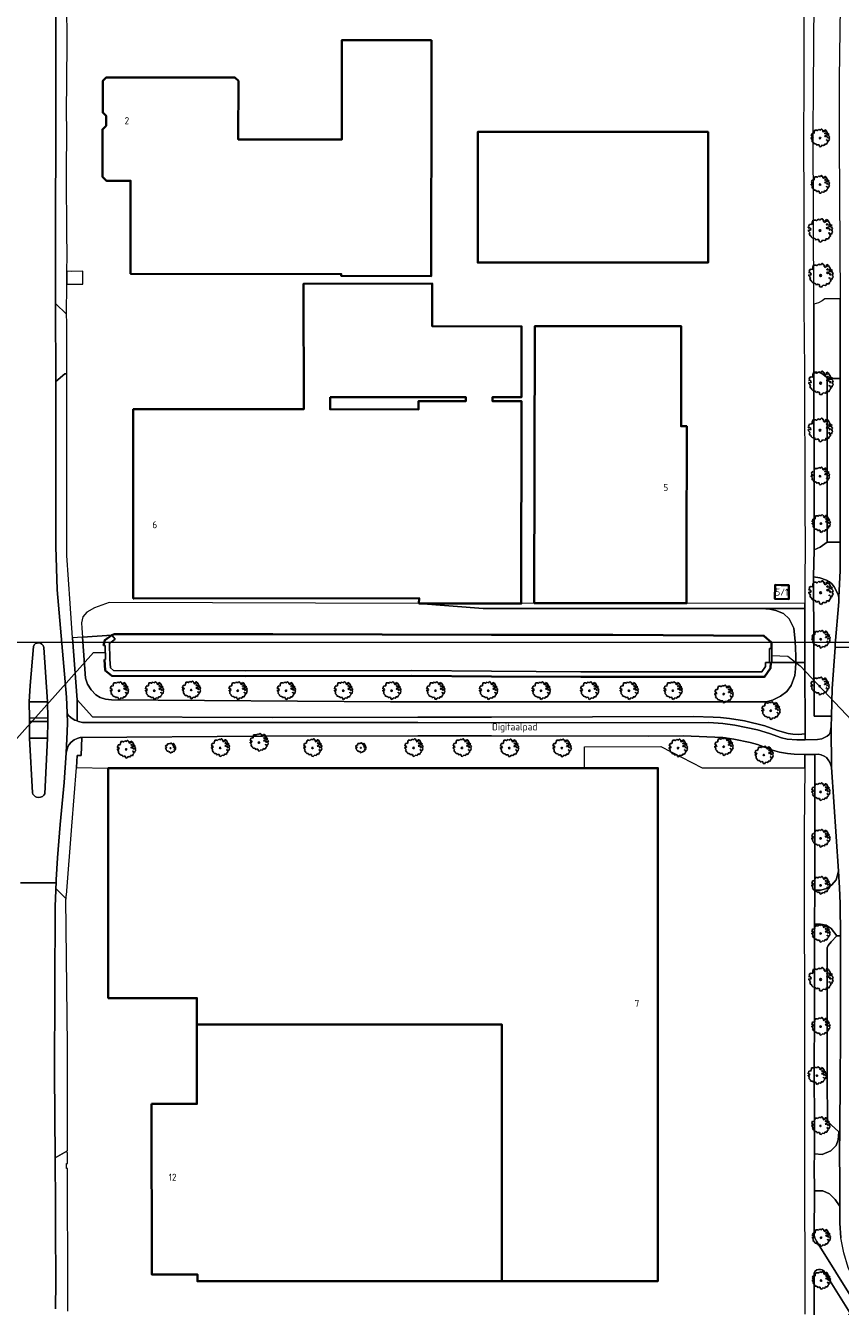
# Model space of a CAD drawing. Header units: metres. Extents: x 152391 to 157968, y 462336 to 467280.
# Tile 728 of 736: x 156911 to 157067, y 465087 to 465332. Entities that reach past the tile are written whole.
import ezdxf
from ezdxf.enums import TextEntityAlignment as Align

# ---------------------------------------------------------------- set-up
doc = ezdxf.new("R2010")
doc.units = ezdxf.units.M
doc.header["$LTSCALE"] = 0.75
doc.layers.get('0').update_dxf_attribs({"lineweight": 25})
for name, color, linetype, lineweight in [('B-GV-GR-BOOM-S', 252, 'Continuous', 25), ('B-WE-GK-BESCHOEIING-G', 251, 'GK-BESCHOEIING', 35), ('B-WE-GR-BEPLANTING_CULTUUR_BODEMBEDEKKER-GV', 251, 'Continuous', 18), ('B-WE-GR-BEPLANTING_CULTUUR_HEESTERS-GV', 251, 'Continuous', 18), ('B-WE-IE-TERREINAFSCHEIDING_KUNSTMATIG_MUUR-GV', 251, 'Continuous', 18), ('B-WE-KW-KUNSTWERK_DUIKER-G', 5, 'Continuous', 18), ('B-WE-OG-BEBOUWING-GV', 6, 'Continuous', 35), ('B-WE-OG-BEBOUWING-T18', 1, 'Continuous', 18), ('B-WE-OG-BEBOUWING_LAGE TRAFO-GV', 6, 'Continuous', 18), ('B-WE-OG-TERREIN_CULTUURSCHEIDING-GV', 251, 'Continuous', 18), ('B-WE-OG-TOPOGRAFIE-T18', 1, 'Continuous', 18), ('B-WE-OG-WATER-GV', 251, 'Continuous', 18), ('B-WE-OG-WATER_SLOOT-GV', 251, 'Continuous', 18), ('B-WE-VH-VERHARDING_ASFALT-GV', 251, 'Continuous', 18), ('B-WE-VH-VERHARDING_BETONSTRAATSTEEN-GV', 251, 'Continuous', 18), ('B-WE-VH-VERHARDING_TEGEL-GV', 251, 'Continuous', 18)]:
    doc.layers.add(name, color=color, linetype=linetype, lineweight=lineweight)
doc.layers.add('X-XX-AL-TEKENBLAD_HULPLIJN-G', color=7, linetype='Continuous', lineweight=18, plot=False)
doc.styles.add('NLCS-ISO-M750-T18', font='NLCS-ISO.ttf', dxfattribs={"height": 1.35})
doc.linetypes.add('GK-BESCHOEIING', pattern='A,30,-5,[1,NLCS.SHX,S=1,R=0,X=0,Y=0],-5', length=40)

# ---------------------------------------------------------------- blocks, each defined once
blk = doc.blocks.new('SGR-BOOM_0_10')
at = {"linetype": 'Continuous'}
for p, q in [((-0.96, 0.21), (-0.93, 0.27)), ((-0.84, 0.23), (-0.96, 0.21)), ((-0.94, -0.02), (-0.94, 0.05)), ((-0.94, 0.05), (-0.78, 0.04)), ((-0.93, 0.27), (-0.9, 0.3)), ((-0.92, 0.33), (-0.86, 0.49)), ((-0.9, 0.3), (-0.92, 0.33)), ((-0.86, 0.49), (-0.82, 0.48)), ((-0.8, 0.19), (-0.84, 0.23)), ((-0.82, 0.48), (-0.75, 0.51)), ((-0.75, 0.1), (-0.8, 0.19)), ((-0.78, 0.04), (-0.75, 0.1)), ((-0.75, 0.51), (-0.66, 0.48)), ((-0.66, 0.48), (-0.63, 0.52)), ((-0.64, 0.61), (-0.62, 0.67)), ((-0.63, 0.52), (-0.64, 0.61)), ((-0.62, 0.67), (-0.59, 0.75)), ((-0.59, 0.75), (-0.57, 0.84)), ((-0.57, 0.84), (-0.38, 0.84)), ((-0.38, 0.84), (-0.29, 0.81)), ((-0.29, 0.81), (-0.26, 0.82)), ((-0.26, 0.82), (-0.21, 0.87)), ((-0.21, 0.87), (-0.13, 0.93)), ((-0.13, 0.93), (-0.07, 0.89)), ((-0.07, 0.89), (-0.04, 0.85)), ((-0.04, 0.85), (0.04, 0.89)), ((0.04, 0.89), (0.12, 0.96)), ((0.12, 0.96), (0.15, 0.97)), ((0.15, 0.97), (0.19, 0.95)), ((0.19, 0.95), (0.22, 0.93)), ((0.23, 0.86), (0.21, 0.84)), ((0.21, 0.84), (0.3, 0.85)), ((0.22, 0.93), (0.23, 0.86)), ((0.3, 0.83), (0.29, 0.72)), ((0.29, 0.72), (0.32, 0.7)), ((0.3, 0.85), (0.3, 0.83)), ((0.32, 0.7), (0.39, 0.65)), ((0.39, 0.65), (0.42, 0.68)), ((0.42, 0.68), (0.45, 0.72)), ((0.44, 0.79), (0.5, 0.88)), ((0.45, 0.72), (0.44, 0.79)), ((0.5, 0.88), (0.57, 0.86)), ((0.53, 0.51), (0.5, 0.49)), ((0.5, 0.49), (0.52, 0.46)), ((0.52, 0.23), (0.5, 0.19)), ((0.5, 0.19), (0.58, 0.18)), ((0.55, 0.77), (0.52, 0.75)), ((0.52, 0.75), (0.53, 0.7)), ((0.52, 0.46), (0.55, 0.47)), ((0.59, 0.26), (0.52, 0.23)), ((0.53, 0.7), (0.54, 0.7)), ((0.55, 0.55), (0.53, 0.51)), ((0.54, 0.71), (0.55, 0.77)), ((0.58, 0.55), (0.55, 0.55)), ((0.55, 0.47), (0.58, 0.44)), ((0.57, 0.86), (0.65, 0.82)), ((0.61, 0.53), (0.58, 0.55)), ((0.58, 0.44), (0.61, 0.47)), ((0.58, 0.18), (0.63, 0.14)), ((0.63, 0.26), (0.59, 0.26)), ((0.63, 0.49), (0.61, 0.53)), ((0.61, 0.47), (0.63, 0.49)), ((0.68, 0.22), (0.63, 0.26)), ((0.63, 0.14), (0.68, 0.21)), ((0.65, 0.82), (0.7, 0.71)), ((0.68, 0.21), (0.7, 0.23)), ((0.74, 0.45), (0.69, 0.39)), ((0.69, 0.39), (0.72, 0.35)), ((0.7, 0.71), (0.78, 0.59)), ((0.72, 0.35), (0.78, 0.32)), ((0.78, 0.59), (0.74, 0.45)), ((0.76, 0.1), (0.74, 0.06)), ((0.81, 0.03), (0.74, 0.06)), ((0.8, 0.13), (0.76, 0.17)), ((0.76, 0.17), (0.76, 0.13)), ((0.76, 0.13), (0.76, 0.1)), ((0.78, 0.32), (0.81, 0.33)), ((0.83, 0.11), (0.8, 0.13)), ((0.83, 0.48), (0.81, 0.46)), ((0.81, 0.46), (0.82, 0.42)), ((0.81, 0.33), (0.88, 0.32)), ((0.81, 0.03), (0.85, 0.08)), ((0.82, 0.42), (0.86, 0.39)), ((0.87, 0.48), (0.83, 0.48)), ((0.85, 0.08), (0.83, 0.11)), ((0.86, 0.41), (0.92, 0.38)), ((0.86, 0.39), (0.87, 0.41)), ((0.91, 0.43), (0.87, 0.48)), ((0.88, 0.32), (0.92, 0.29)), ((0.97, 0.4), (0.91, 0.43)), ((0.92, 0.38), (0.97, 0.4)), ((0.92, 0.29), (1.02, 0.18)), ((0.97, 0.06), (0.94, 0.02)), ((0.94, 0.02), (0.99, -0.05)), ((1.02, 0.18), (0.97, 0.06)), ((-0.87, -0.1), (-0.94, -0.02)), ((-0.81, -0.18), (-0.87, -0.1)), ((-0.87, -0.28), (-0.84, -0.24)), ((-0.76, -0.42), (-0.87, -0.28)), ((-0.84, -0.24), (-0.81, -0.18)), ((-0.7, -0.44), (-0.76, -0.42)), ((-0.72, -0.51), (-0.7, -0.44)), ((-0.62, -0.59), (-0.72, -0.51)), ((-0.51, -0.61), (-0.62, -0.59)), ((-0.38, -0.66), (-0.51, -0.61)), ((-0.38, -0.73), (-0.38, -0.66)), ((-0.31, -0.75), (-0.38, -0.73)), ((-0.23, -0.71), (-0.31, -0.75)), ((-0.11, -0.72), (-0.23, -0.71)), ((-0.09, -0.8), (-0.11, -0.72)), ((-0.07, -0.84), (-0.09, -0.8)), ((-0.05, -0.9), (-0.07, -0.84)), ((0.06, -0.94), (-0.05, -0.9)), ((0.14, -0.86), (0.06, -0.94)), ((0.2, -0.77), (0.14, -0.86)), ((0.38, -0.81), (0.2, -0.77)), ((0.47, -0.76), (0.38, -0.81)), ((0.47, -0.65), (0.47, -0.76)), ((0.58, -0.66), (0.47, -0.65)), ((0.66, -0.7), (0.58, -0.66)), ((0.72, -0.57), (0.66, -0.7)), ((0.72, -0.16), (0.7, -0.2)), ((0.7, -0.2), (0.7, -0.24)), ((0.71, -0.24), (0.75, -0.23)), ((0.75, -0.19), (0.72, -0.16)), ((0.76, -0.5), (0.72, -0.57)), ((0.75, -0.23), (0.75, -0.19)), ((0.77, -0.47), (0.76, -0.5)), ((0.83, -0.45), (0.77, -0.47)), ((0.82, -0.27), (0.78, -0.33)), ((0.78, -0.33), (0.8, -0.36)), ((0.8, -0.36), (0.84, -0.4)), ((0.89, -0.33), (0.82, -0.27)), ((0.84, -0.4), (0.83, -0.45)), ((0.93, -0.29), (0.89, -0.33)), ((0.95, -0.24), (0.93, -0.29)), ((0.97, -0.17), (0.95, -0.24)), ((1.04, -0.1), (0.97, -0.17)), ((0.99, -0.05), (1.04, -0.1))]:
    blk.add_line(p, q, dxfattribs=at)
blk.add_circle((0, 0), 0.0711, dxfattribs=at)
blk = doc.blocks.new('SGR-BOOM_21_30')
at = {"linetype": 'Continuous'}
for p, q in [((-1.7, 0.37), (-1.66, 0.48)), ((-1.49, 0.41), (-1.7, 0.37)), ((-1.68, -0.03), (-1.67, 0.09)), ((-1.67, 0.09), (-1.39, 0.07)), ((-1.66, 0.48), (-1.6, 0.53)), ((-1.63, 0.58), (-1.53, 0.87)), ((-1.6, 0.53), (-1.63, 0.58)), ((-1.53, 0.87), (-1.46, 0.86)), ((-1.42, 0.33), (-1.49, 0.41)), ((-1.46, 0.86), (-1.34, 0.91)), ((-1.33, 0.18), (-1.42, 0.33)), ((-1.39, 0.07), (-1.33, 0.18)), ((-1.34, 0.91), (-1.18, 0.86)), ((-1.18, 0.86), (-1.12, 0.92)), ((-1.13, 1.09), (-1.11, 1.19)), ((-1.12, 0.92), (-1.13, 1.09)), ((-1.11, 1.19), (-1.05, 1.33)), ((-1.05, 1.33), (-1.02, 1.5)), ((-1.02, 1.5), (-0.67, 1.5)), ((-0.67, 1.5), (-0.52, 1.43)), ((-0.52, 1.43), (-0.47, 1.45)), ((-0.47, 1.45), (-0.37, 1.55)), ((-0.37, 1.55), (-0.23, 1.65)), ((-0.23, 1.65), (-0.13, 1.58)), ((-0.13, 1.58), (-0.06, 1.52)), ((-0.06, 1.52), (0.07, 1.58)), ((0.07, 1.58), (0.2, 1.71)), ((0.2, 1.71), (0.26, 1.73)), ((0.26, 1.73), (0.33, 1.7)), ((0.33, 1.7), (0.39, 1.65)), ((0.4, 1.53), (0.38, 1.5)), ((0.38, 1.5), (0.53, 1.52)), ((0.39, 1.65), (0.4, 1.53)), ((0.54, 1.48), (0.51, 1.29)), ((0.51, 1.29), (0.57, 1.24)), ((0.53, 1.52), (0.54, 1.48)), ((0.57, 1.24), (0.69, 1.15)), ((0.69, 1.15), (0.75, 1.2)), ((0.75, 1.2), (0.8, 1.29)), ((0.79, 1.4), (0.89, 1.56)), ((0.8, 1.29), (0.79, 1.4)), ((0.89, 1.56), (1.02, 1.53)), ((0.94, 0.91), (0.89, 0.87)), ((0.89, 0.87), (0.93, 0.83)), ((0.93, 0.41), (0.89, 0.33)), ((0.89, 0.33), (1.03, 0.32)), ((0.97, 1.37), (0.93, 1.33)), ((0.93, 1.33), (0.95, 1.25)), ((0.93, 0.83), (0.98, 0.84)), ((1.05, 0.46), (0.93, 0.41)), ((0.97, 0.97), (0.94, 0.91)), ((0.95, 1.25), (0.96, 1.24)), ((0.96, 1.27), (0.97, 1.37)), ((1.03, 0.97), (0.97, 0.97)), ((0.98, 0.84), (1.03, 0.78)), ((1.02, 1.53), (1.16, 1.45)), ((1.08, 0.94), (1.03, 0.97)), ((1.03, 0.78), (1.08, 0.84)), ((1.03, 0.32), (1.11, 0.25)), ((1.11, 0.46), (1.05, 0.46)), ((1.12, 0.87), (1.08, 0.94)), ((1.08, 0.84), (1.12, 0.87)), ((1.22, 0.4), (1.11, 0.46)), ((1.11, 0.25), (1.2, 0.37)), ((1.16, 1.45), (1.25, 1.27)), ((1.2, 0.37), (1.24, 0.41)), ((1.32, 0.79), (1.23, 0.69)), ((1.23, 0.69), (1.27, 0.63)), ((1.25, 1.27), (1.38, 1.06)), ((1.27, 0.63), (1.38, 0.56)), ((1.34, 0.18), (1.31, 0.1)), ((1.43, 0.05), (1.31, 0.1)), ((1.38, 1.06), (1.32, 0.79)), ((1.36, 0.3), (1.34, 0.23)), ((1.34, 0.23), (1.34, 0.18)), ((1.43, 0.23), (1.36, 0.3)), ((1.38, 0.56), (1.44, 0.6)), ((1.47, 0.2), (1.43, 0.23)), ((1.43, 0.05), (1.51, 0.14)), ((1.47, 0.86), (1.44, 0.81)), ((1.44, 0.81), (1.46, 0.74)), ((1.44, 0.6), (1.57, 0.56)), ((1.46, 0.74), (1.53, 0.69)), ((1.54, 0.86), (1.47, 0.86)), ((1.51, 0.14), (1.47, 0.2)), ((1.53, 0.73), (1.64, 0.68)), ((1.53, 0.69), (1.54, 0.73)), ((1.62, 0.76), (1.54, 0.86)), ((1.57, 0.56), (1.64, 0.51)), ((1.73, 0.71), (1.62, 0.76)), ((1.64, 0.68), (1.73, 0.71)), ((1.64, 0.51), (1.81, 0.32)), ((1.72, 0.1), (1.67, 0.04)), ((1.67, 0.04), (1.76, -0.09)), ((1.81, 0.32), (1.72, 0.1)), ((-1.54, -0.18), (-1.68, -0.03)), ((-1.55, -0.51), (-1.49, -0.42)), ((-1.35, -0.75), (-1.55, -0.51)), ((-1.44, -0.32), (-1.54, -0.18)), ((-1.49, -0.42), (-1.44, -0.32)), ((-1.25, -0.78), (-1.35, -0.75)), ((-1.27, -0.9), (-1.25, -0.78)), ((-1.11, -1.05), (-1.27, -0.9)), ((-0.91, -1.08), (-1.11, -1.05)), ((-0.67, -1.18), (-0.91, -1.08)), ((-0.68, -1.29), (-0.67, -1.18)), ((-0.55, -1.33), (-0.68, -1.29)), ((-0.4, -1.26), (-0.55, -1.33)), ((-0.19, -1.28), (-0.4, -1.26)), ((-0.16, -1.43), (-0.19, -1.28)), ((-0.13, -1.49), (-0.16, -1.43)), ((-0.1, -1.61), (-0.13, -1.49)), ((0.11, -1.67), (-0.1, -1.61)), ((0.25, -1.52), (0.11, -1.67)), ((0.36, -1.38), (0.25, -1.52)), ((0.68, -1.44), (0.36, -1.38)), ((0.83, -1.36), (0.68, -1.44)), ((0.84, -1.16), (0.83, -1.36)), ((1.03, -1.18), (0.84, -1.16)), ((1.18, -1.24), (1.03, -1.18)), ((1.29, -1.01), (1.18, -1.24)), ((1.29, -0.29), (1.24, -0.36)), ((1.24, -0.36), (1.25, -0.42)), ((1.26, -0.42), (1.33, -0.41)), ((1.33, -0.34), (1.29, -0.29)), ((1.36, -0.88), (1.29, -1.01)), ((1.33, -0.41), (1.33, -0.34)), ((1.37, -0.83), (1.36, -0.88)), ((1.48, -0.8), (1.37, -0.83)), ((1.46, -0.47), (1.39, -0.59)), ((1.39, -0.59), (1.43, -0.64)), ((1.43, -0.64), (1.5, -0.7)), ((1.58, -0.59), (1.46, -0.47)), ((1.5, -0.7), (1.48, -0.8)), ((1.66, -0.52), (1.58, -0.59)), ((1.68, -0.42), (1.66, -0.52)), ((1.72, -0.31), (1.68, -0.42)), ((1.84, -0.18), (1.72, -0.31)), ((1.76, -0.09), (1.84, -0.18))]:
    blk.add_line(p, q, dxfattribs=at)
blk.add_circle((0, 0), 0.126, dxfattribs=at)
blk = doc.blocks.new('SGR-BOOM_31_50')
at = {"linetype": 'Continuous'}
for p, q in [((-2.27, 0.49), (-2.21, 0.64)), ((-1.99, 0.55), (-2.27, 0.49)), ((-2.24, -0.04), (-2.22, 0.11)), ((-2.22, 0.11), (-1.85, 0.09)), ((-2.21, 0.64), (-2.13, 0.71)), ((-2.18, 0.77), (-2.04, 1.17)), ((-2.13, 0.71), (-2.18, 0.77)), ((-2.04, 1.17), (-1.94, 1.14)), ((-1.9, 0.44), (-1.99, 0.55)), ((-1.94, 1.14), (-1.79, 1.21)), ((-1.77, 0.25), (-1.9, 0.44)), ((-1.85, 0.09), (-1.77, 0.25)), ((-1.79, 1.21), (-1.57, 1.14)), ((-1.57, 1.14), (-1.49, 1.23)), ((-1.51, 1.45), (-1.48, 1.58)), ((-1.49, 1.23), (-1.51, 1.45)), ((-1.48, 1.58), (-1.4, 1.78)), ((-1.4, 1.78), (-1.36, 2)), ((-1.36, 2), (-0.89, 2)), ((-0.89, 2), (-0.69, 1.91)), ((-0.69, 1.91), (-0.63, 1.93)), ((-0.63, 1.93), (-0.49, 2.06)), ((-0.49, 2.06), (-0.3, 2.2)), ((-0.3, 2.2), (-0.18, 2.11)), ((-0.18, 2.11), (-0.08, 2.02)), ((-0.08, 2.02), (0.09, 2.11)), ((0.09, 2.11), (0.27, 2.28)), ((0.27, 2.28), (0.35, 2.31)), ((0.35, 2.31), (0.44, 2.26)), ((0.44, 2.26), (0.52, 2.2)), ((0.54, 2.04), (0.51, 2)), ((0.51, 2), (0.71, 2.02)), ((0.52, 2.2), (0.54, 2.04)), ((0.72, 1.98), (0.68, 1.71)), ((0.68, 1.71), (0.75, 1.65)), ((0.71, 2.02), (0.72, 1.98)), ((0.75, 1.65), (0.92, 1.54)), ((0.92, 1.54), (1, 1.6)), ((1, 1.6), (1.06, 1.71)), ((1.05, 1.87), (1.19, 2.09)), ((1.06, 1.71), (1.05, 1.87)), ((1.19, 2.09), (1.36, 2.04)), ((1.25, 1.21), (1.19, 1.17)), ((1.19, 1.17), (1.23, 1.1)), ((1.23, 0.55), (1.19, 0.44)), ((1.19, 0.44), (1.37, 0.42)), ((1.3, 1.82), (1.23, 1.78)), ((1.23, 1.78), (1.27, 1.67)), ((1.23, 1.1), (1.31, 1.12)), ((1.4, 0.62), (1.23, 0.55)), ((1.3, 1.3), (1.25, 1.21)), ((1.27, 1.67), (1.28, 1.65)), ((1.28, 1.69), (1.3, 1.82)), ((1.37, 1.3), (1.3, 1.3)), ((1.31, 1.12), (1.37, 1.03)), ((1.36, 2.04), (1.54, 1.93)), ((1.44, 1.25), (1.37, 1.3)), ((1.37, 1.03), (1.44, 1.12)), ((1.37, 0.42), (1.48, 0.33)), ((1.48, 0.62), (1.4, 0.62)), ((1.5, 1.17), (1.44, 1.25)), ((1.44, 1.12), (1.5, 1.17)), ((1.62, 0.53), (1.48, 0.62)), ((1.48, 0.33), (1.61, 0.49)), ((1.54, 1.93), (1.67, 1.69)), ((1.61, 0.49), (1.65, 0.55)), ((1.76, 1.06), (1.64, 0.93)), ((1.64, 0.93), (1.7, 0.84)), ((1.67, 1.69), (1.84, 1.41)), ((1.7, 0.84), (1.84, 0.75)), ((1.79, 0.25), (1.75, 0.14)), ((1.91, 0.07), (1.75, 0.14)), ((1.84, 1.41), (1.76, 1.06)), ((1.81, 0.4), (1.79, 0.31)), ((1.79, 0.31), (1.79, 0.25)), ((1.9, 0.31), (1.81, 0.4)), ((1.84, 0.75), (1.92, 0.79)), ((1.96, 0.27), (1.9, 0.31)), ((1.91, 0.07), (2.01, 0.18)), ((1.96, 1.14), (1.92, 1.08)), ((1.92, 1.08), (1.95, 0.99)), ((1.92, 0.79), (2.09, 0.75)), ((1.95, 0.99), (2.04, 0.93)), ((2.06, 1.14), (1.96, 1.14)), ((2.01, 0.18), (1.96, 0.27)), ((2.04, 0.97), (2.18, 0.9)), ((2.04, 0.93), (2.06, 0.97)), ((2.16, 1.01), (2.06, 1.14)), ((2.09, 0.75), (2.18, 0.68)), ((2.3, 0.95), (2.16, 1.01)), ((2.18, 0.9), (2.3, 0.95)), ((2.18, 0.68), (2.41, 0.42)), ((2.29, 0.14), (2.23, 0.05)), ((2.23, 0.05), (2.35, -0.13)), ((2.41, 0.42), (2.29, 0.14)), ((-2.05, -0.24), (-2.24, -0.04)), ((-2.07, -0.67), (-1.99, -0.56)), ((-1.8, -1), (-2.07, -0.67)), ((-1.91, -0.43), (-2.05, -0.24)), ((-1.99, -0.56), (-1.91, -0.43)), ((-1.67, -1.05), (-1.8, -1)), ((-1.7, -1.2), (-1.67, -1.05)), ((-1.48, -1.4), (-1.7, -1.2)), ((-1.22, -1.44), (-1.48, -1.4)), ((-0.89, -1.57), (-1.22, -1.44)), ((-0.91, -1.72), (-0.89, -1.57)), ((-0.73, -1.77), (-0.91, -1.72)), ((-0.53, -1.68), (-0.73, -1.77)), ((-0.25, -1.7), (-0.53, -1.68)), ((-0.21, -1.9), (-0.25, -1.7)), ((-0.18, -1.99), (-0.21, -1.9)), ((-0.13, -2.14), (-0.18, -1.99)), ((0.15, -2.23), (-0.13, -2.14)), ((0.34, -2.03), (0.15, -2.23)), ((0.47, -1.83), (0.34, -2.03)), ((0.91, -1.92), (0.47, -1.83)), ((1.11, -1.81), (0.91, -1.92)), ((1.13, -1.55), (1.11, -1.81)), ((1.37, -1.57), (1.13, -1.55)), ((1.58, -1.66), (1.37, -1.57)), ((1.72, -1.35), (1.58, -1.66)), ((1.72, -0.39), (1.65, -0.48)), ((1.65, -0.48), (1.67, -0.56)), ((1.68, -0.56), (1.78, -0.54)), ((1.78, -0.45), (1.72, -0.39)), ((1.81, -1.18), (1.72, -1.35)), ((1.78, -0.54), (1.78, -0.45)), ((1.82, -1.11), (1.81, -1.18)), ((1.98, -1.07), (1.82, -1.11)), ((1.95, -0.63), (1.85, -0.78)), ((1.85, -0.78), (1.9, -0.85)), ((1.9, -0.85), (1.99, -0.94)), ((2.1, -0.78), (1.95, -0.63)), ((1.99, -0.94), (1.98, -1.07)), ((2.21, -0.7), (2.1, -0.78)), ((2.24, -0.56), (2.21, -0.7)), ((2.29, -0.41), (2.24, -0.56)), ((2.46, -0.24), (2.29, -0.41)), ((2.35, -0.13), (2.46, -0.24))]:
    blk.add_line(p, q, dxfattribs=at)
blk.add_circle((0, 0), 0.169, dxfattribs=at)

msp = doc.modelspace()

# ---------------------------------------------------------------- linework, layer by layer
at = {"layer": 'B-WE-GK-BESCHOEIING-G'}
for points in [[(156925.77, 465213.32), (156926, 465214.33), (156927.37, 465215.3), (156927.83, 465215.45), (156958.14, 465215.49), (157000, 465215.38)], [(157000, 465215.38), (157023.27, 465215.36), (157052.16, 465215.19), (157053.59, 465213.86), (157053.58, 465212.74)], [(157000, 465207.4), (156984.76, 465207.51), (156952.98, 465207.45), (156927.32, 465207.51), (156926.09, 465208.55), (156925.96, 465210.61)], [(157053.46, 465210.03), (157053.43, 465208.95), (157052.26, 465207.29), (157017.11, 465207.29), (157000, 465207.4)]]:
    msp.add_lwpolyline(points, dxfattribs=at)
at = {"layer": 'B-WE-GR-BEPLANTING_CULTUUR_BODEMBEDEKKER-GV'}
for points in [[(157061.76, 465231.63), (157062.91, 465232.1), (157064.25, 465233.1), (157064.26, 465240.79), (157064.28, 465264.38), (157064.14, 465264.68), (157063.76, 465264.99), (157063.23, 465265.34), (157062.72, 465265.54), (157062.26, 465265.61), (157061.72, 465265.6), (157061.75, 465240.76)], [(157066.49, 465222.47), (157066.39, 465223.04), (157065.61, 465224.55), (157065.17, 465225.09), (157064.68, 465225.49), (157064.13, 465225.8), (157062.83, 465226.26), (157061.68, 465226.44), (157061.78, 465199.8), (157065.09, 465199.81), (157065.24, 465205.07), (157065.78, 465212.9), (157065.82, 465213.49), (157066.51, 465221.66)], [(157061.89, 465166.52), (157062.97, 465166.52), (157064.21, 465166.79), (157065.16, 465167.53), (157065.98, 465168.5), (157066.41, 465170.1), (157066.42, 465170.12), (157065.07, 465190.01), (157064.82, 465190.79), (157064.58, 465191.25), (157064.12, 465191.86), (157063.66, 465192.16), (157063.1, 465192.39), (157062.53, 465192.49), (157061.89, 465192.45)], [(157066.51, 465120.28), (157064.34, 465122.25), (157064.28, 465130.65), (157064.26, 465133.6), (157064.25, 465155.44), (157064.47, 465155.91), (157065.05, 465156.62), (157066.14, 465157.73), (157065.02, 465159.13), (157064.08, 465159.79), (157063.02, 465159.97), (157061.87, 465160), (157061.86, 465144.02), (157061.8, 465130.62), (157061.79, 465127.3), (157061.81, 465126.24), (157061.81, 465116.02), (157063.34, 465115.9), (157064.97, 465116.59), (157065.98, 465117.64), (157066.4, 465118.75)], [(157069.62, 465087.46), (157069.91, 465088.15), (157070.11, 465088.96), (157070.14, 465089.52), (157069.97, 465090.7), (157069.76, 465091.23), (157069.44, 465091.73), (157068.3, 465094.32), (157067.44, 465097.12), (157066.86, 465099.96), (157066.72, 465102.75), (157066.7, 465105.95), (157066.61, 465106.08), (157065.82, 465107.29), (157064.71, 465108.4), (157063.44, 465108.98), (157061.83, 465108.98), (157061.79, 465100.49), (157061.9, 465099.98), (157062.2, 465099.35)], [(157061.77, 465081.91), (157063.5, 465082.17), (157064.28, 465082.35), (157065.12, 465082.65), (157065.97, 465083.04), (157066.58, 465083.43), (157068.02, 465084.68), (157068.66, 465085.55), (157063.58, 465093.71), (157063.32, 465093.87), (157062.99, 465093.94), (157062.58, 465093.92), (157062.26, 465093.82), (157061.9, 465093.51), (157061.78, 465093.26)]]:
    msp.add_lwpolyline(points, close=True, dxfattribs=at)
at = {"layer": 'B-WE-GR-BEPLANTING_CULTUUR_HEESTERS-GV'}
msp.add_lwpolyline([(157037.35, 465221.38), (157008.19, 465221.4), (157005.7, 465221.33), (157000, 465221.33), (156988.77, 465221.36), (156986.11, 465221.36), (156998.42, 465220.39), (157000, 465220.39), (157051.69, 465220.39), (157060.02, 465220.4), (157060.02, 465221.36)], close=True, dxfattribs=at)
at = {"layer": 'B-WE-IE-TERREINAFSCHEIDING_KUNSTMATIG_MUUR-GV'}
msp.add_lwpolyline([(157053.58, 465212.74), (157053.25, 465212.75), (157053.24, 465210.04), (157053.46, 465210.03), (157053.65, 465210.03), (157053.67, 465212.74)], close=True, dxfattribs=at)
at = {"layer": 'B-WE-KW-KUNSTWERK_DUIKER-G'}
for points in [[(156900.07, 465186.63), (156901.19, 465186.68), (156923.85, 465211.94), (156926.07, 465211.98)], [(157053.66, 465211.39), (157056.72, 465211.27), (157059.07, 465209.39), (157086.68, 465180.29)]]:
    msp.add_lwpolyline(points, dxfattribs=at)
at = {"layer": 'B-WE-OG-BEBOUWING-GV'}
for points in [[(156988.53, 465329.14), (156971.37, 465329.16), (156971.37, 465327.52), (156971.34, 465310.12), (156951.53, 465310.16), (156951.58, 465321.33), (156950.88, 465322.01), (156926.98, 465322.01), (156926.27, 465322.01), (156925.61, 465321.33), (156925.61, 465315.27), (156926.23, 465314.66), (156926.23, 465312.75), (156925.55, 465312.05), (156925.55, 465303), (156926.32, 465302.25), (156930.92, 465302.24), (156930.92, 465292.5), (156930.92, 465284.43), (156971.27, 465284.39), (156971.27, 465284.02), (156988.48, 465284), (156988.48, 465286.61), (156988.52, 465319)], [(157041.46, 465295.72), (157041.46, 465311.58), (156997.38, 465311.57), (156997.39, 465286.59), (157035.72, 465286.59), (157041.46, 465286.59), (157041.46, 465293.25)], [(156931.54, 465222.33), (156986.19, 465222.36), (156986.11, 465221.36), (156988.77, 465221.36), (157000, 465221.33), (157005.7, 465221.33), (157005.75, 465260.08), (157000.19, 465260.08), (157000.19, 465260.82), (157005.75, 465260.82), (157005.77, 465274.38), (156988.68, 465274.4), (156988.67, 465282.55), (156964.05, 465282.53), (156964.07, 465258.5), (156931.43, 465258.5), (156931.44, 465222.33)], [(157008.19, 465221.4), (157037.35, 465221.38), (157037.35, 465221.67), (157037.36, 465231.27), (157037.38, 465254.74), (157037.38, 465255.25), (157036.31, 465255.25), (157036.32, 465274.39), (157035.66, 465274.39), (157008.29, 465274.41)], [(156969.13, 465260.82), (156995.12, 465260.82), (156995.12, 465260.08), (156986.07, 465260.08), (156986.07, 465258.49), (156969.13, 465258.5)], [(157056.34, 465224.87), (157055.44, 465224.88), (157054.29, 465224.89), (157054.27, 465222.23), (157056.93, 465222.2), (157056.92, 465224.87)], [(157002.01, 465091.66), (157031.85, 465091.65), (157031.86, 465189.84), (157017.82, 465189.84), (157000, 465189.84), (156933.7, 465189.85), (156926.66, 465189.85), (156926.66, 465145.85), (156943.63, 465145.85), (156943.63, 465140.79), (157002.02, 465140.78)], [(156934.96, 465125.6), (156934.97, 465092.96), (156943.71, 465092.96), (156943.71, 465091.66), (157000, 465091.66), (157002.01, 465091.66), (157002.02, 465140.78), (156943.63, 465140.79), (156943.64, 465125.59)]]:
    msp.add_lwpolyline(points, close=True, dxfattribs=at)
at = {"layer": 'B-WE-OG-BEBOUWING_LAGE TRAFO-GV'}
msp.add_lwpolyline([(156918.71, 465282.46), (156919.69, 465282.48), (156920.5, 465282.47), (156921.76, 465282.45), (156921.76, 465284.55), (156921.76, 465284.92), (156919.7, 465284.85), (156918.73, 465284.91)], close=True, dxfattribs=at)
at = {"layer": 'B-WE-OG-TERREIN_CULTUURSCHEIDING-GV'}
for points in [[(157060.02, 465210.03), (157060.02, 465220.4), (157051.69, 465220.39), (157053.28, 465220.25), (157054.44, 465220), (157055.88, 465219.41), (157057.02, 465218.42), (157057.91, 465216.64), (157058.12, 465214.13), (157058.26, 465211.35), (157058.24, 465210.03)], [(156921.71, 465214.89), (156919.82, 465214.75), (156920.68, 465202.89), (156923.65, 465199.67), (156958.06, 465199.56), (156985.93, 465199.59), (157000, 465199.61), (157038.71, 465199.71), (157042.44, 465199.62), (157043.86, 465199.53), (157045.58, 465199.34), (157048.43, 465198.91), (157052.32, 465197.93), (157054.76, 465197.05), (157056.82, 465196.47), (157057.71, 465196.35), (157058.78, 465196.31), (157060.03, 465196.4), (157060.02, 465210.03), (157058.24, 465210.03), (157058.22, 465208.83), (157058.07, 465207.57), (157057.39, 465205.68), (157056.54, 465204.52), (157055.32, 465203.63), (157053.83, 465202.85), (157052.59, 465202.51), (157000, 465202.51), (156980.69, 465202.52), (156927.31, 465202.92), (156926.16, 465203.03), (156925.09, 465203.39), (156924.26, 465203.86), (156923.37, 465204.85), (156922.67, 465205.92), (156922.29, 465207.08)], [(157060, 465192.45), (157057.97, 465192.53), (157056.67, 465192.65), (157055.13, 465192.9), (157053.83, 465193.28), (157050.94, 465194.38), (157049.53, 465194.74), (157046.37, 465195.36), (157044.32, 465195.72), (157036.71, 465196.02), (157030, 465195.93), (157000, 465196.02), (156987.76, 465196.04), (156985.94, 465196.04), (156956.1, 465195.96), (156921.57, 465195.71), (156921.46, 465192.27), (156920.7, 465192.27), (156920.61, 465189.97), (156926.66, 465189.85), (156933.7, 465189.85), (157000, 465189.84), (157017.82, 465189.84), (157017.82, 465193.93), (157032.41, 465193.98), (157040.32, 465189.9), (157059.98, 465189.92)]]:
    msp.add_lwpolyline(points, close=True, dxfattribs=at)
at = {"layer": 'B-WE-OG-WATER-GV'}
for points in [[(157053.46, 465210.03), (157053.24, 465210.04), (157052.46, 465210.06), (157052.44, 465209.28), (157051.74, 465208.29), (157017.11, 465208.29), (157000.01, 465208.4), (156984.77, 465208.51), (156952.98, 465208.45), (156927.69, 465208.51), (156927.06, 465209.04), (156926.96, 465210.67), (156926.89, 465213.73), (156927.19, 465213.94), (156927.95, 465214.49), (156927.37, 465215.3), (156926, 465214.33), (156925.77, 465213.32), (156926.05, 465213.33), (156926.1, 465210.62), (156925.96, 465210.61), (156926.09, 465208.55), (156927.32, 465207.51), (156952.98, 465207.45), (156984.76, 465207.51), (157000, 465207.4), (157017.11, 465207.29), (157052.26, 465207.29), (157053.43, 465208.95)], [(157053.24, 465210.04), (157053.25, 465212.75), (157053.58, 465212.74), (157053.59, 465213.86), (157052.16, 465215.19), (157023.27, 465215.36), (157000, 465215.38), (156958.14, 465215.49), (156927.83, 465215.45), (156927.37, 465215.3), (156927.95, 465214.49), (156927.19, 465213.94), (156926.89, 465213.73), (156926.96, 465210.67), (156927.06, 465209.04), (156927.69, 465208.51), (156952.98, 465208.45), (156984.77, 465208.51), (157000.01, 465208.4), (157017.11, 465208.29), (157051.74, 465208.29), (157052.44, 465209.28), (157052.46, 465210.06)]]:
    msp.add_lwpolyline(points, close=True, dxfattribs=at)
at = {"layer": 'B-WE-OG-WATER_SLOOT-GV'}
for points in [[(157058.24, 465210.03), (157058.26, 465211.35), (157058.12, 465214.13), (157057.91, 465216.64), (157057.02, 465218.42), (157055.88, 465219.41), (157054.44, 465220), (157053.28, 465220.25), (157051.69, 465220.39), (157000, 465220.39), (156998.42, 465220.39), (156986.11, 465221.36), (156926.81, 465221.56), (156924.04, 465220.54), (156922.58, 465219.71), (156921.8, 465218.79), (156921.51, 465217.67), (156921.58, 465216.65), (156921.71, 465214.89), (156927.37, 465215.3), (156927.83, 465215.45), (156958.14, 465215.49), (157000, 465215.38), (157023.27, 465215.36), (157052.16, 465215.19), (157053.59, 465213.86), (157053.58, 465212.74), (157053.67, 465212.74), (157053.65, 465210.03)], [(156927.37, 465215.3), (156921.71, 465214.89), (156922.29, 465207.08), (156922.67, 465205.92), (156923.37, 465204.85), (156924.26, 465203.86), (156925.09, 465203.39), (156926.16, 465203.03), (156927.31, 465202.92), (156980.69, 465202.52), (157000, 465202.51), (157052.59, 465202.51), (157053.83, 465202.85), (157055.32, 465203.63), (157056.54, 465204.52), (157057.39, 465205.68), (157058.07, 465207.57), (157058.22, 465208.83), (157058.24, 465210.03), (157053.65, 465210.03), (157053.46, 465210.03), (157053.43, 465208.95), (157052.26, 465207.29), (157017.11, 465207.29), (157000, 465207.4), (156984.76, 465207.51), (156952.98, 465207.45), (156927.32, 465207.51), (156926.09, 465208.55), (156925.96, 465210.61), (156926.1, 465210.62), (156926.05, 465213.33), (156925.77, 465213.32), (156926, 465214.33)]]:
    msp.add_lwpolyline(points, close=True, dxfattribs=at)
at = {"layer": 'B-WE-VH-VERHARDING_ASFALT-GV'}
for points in [[(156909.88, 465167.9), (156916.67, 465167.9), (156916.69, 465168.46), (156916.97, 465172.69), (156917.48, 465179.09), (156918.2, 465187.1), (156918.57, 465192.8), (156918.8, 465196.79), (156918.84, 465198.5), (156918.79, 465200.43), (156918.66, 465203.4), (156916.88, 465223.97), (156916.61, 465232.28), (156916.6, 465263.81), (156916.58, 465278.77), (156916.6, 465326.75), (156916.46, 465369.4)], [(157066.73, 465335.56), (157066.58, 465321.73), (157066.57, 465309.55), (157066.77, 465279.63), (157066.77, 465264.38), (157066.76, 465240.81), (157066.76, 465233.09), (157066.75, 465227.66), (157066.49, 465222.47), (157066.51, 465221.66), (157065.82, 465213.49), (157065.78, 465212.9), (157073.86, 465212.97), (157073.1, 465222.22), (157073.15, 465229.49), (157073.1, 465240.88), (157072.94, 465280.05), (157072.94, 465287.29), (157072.95, 465294.76), (157072.95, 465317.8), (157073.21, 465347.18)], [(157073.86, 465212.97), (157065.78, 465212.9), (157065.24, 465205.07), (157065.09, 465199.81), (157065.03, 465197.73), (157065.07, 465190.01), (157066.42, 465170.12), (157066.42, 465170.1), (157066.63, 465166.95), (157066.78, 465163.95), (157066.79, 465157.73), (157066.79, 465137.78), (157066.74, 465130.68), (157066.67, 465120.28), (157066.64, 465116.66), (157066.66, 465110.39), (157066.7, 465105.95), (157066.72, 465102.75), (157066.86, 465099.96)], [(156916.57, 465086.39), (156916.61, 465091.58), (156916.56, 465102.04), (156916.53, 465108.66), (156916.51, 465112.7), (156916.49, 465115.25), (156916.39, 465131.53), (156916.49, 465163.41), (156916.61, 465166.42), (156916.62, 465166.84), (156916.67, 465167.9), (156909.88, 465167.9)]]:
    msp.add_lwpolyline(points, dxfattribs=at)
msp.add_lwpolyline([(156911.57, 465198.75), (156911.56, 465198.75), (156911.56, 465199.4), (156911.55, 465202.56), (156911.73, 465205.63), (156912.34, 465213.15), (156912.5, 465213.46), (156912.73, 465213.7), (156913.36, 465213.82), (156913.66, 465213.74), (156913.94, 465213.57), (156914.18, 465213.31), (156914.32, 465212.91), (156915.05, 465202.56), (156915.09, 465199.44), (156915.1, 465198.77), (156915.06, 465195.55), (156914.51, 465184.95), (156914.33, 465184.66), (156914.05, 465184.42), (156913.72, 465184.28), (156913.25, 465184.24), (156912.92, 465184.29), (156912.68, 465184.43), (156912.25, 465184.88), (156912.17, 465185.15), (156911.61, 465195.6)], close=True, dxfattribs=at)
at = {"layer": 'B-WE-VH-VERHARDING_BETONSTRAATSTEEN-GV'}
for points in [[(156918.69, 465276.69), (156916.58, 465278.77), (156916.6, 465263.81), (156918.35, 465265.3), (156918.67, 465265.29), (156918.7, 465265.29), (156918.7, 465275.08)], [(157061.72, 465265.6), (157062.26, 465265.61), (157062.72, 465265.54), (157063.23, 465265.34), (157063.76, 465264.99), (157064.14, 465264.68), (157064.28, 465264.38), (157066.77, 465264.38), (157066.77, 465279.63), (157063.81, 465279.65), (157063.34, 465279.24), (157062.62, 465278.85), (157061.7, 465278.63)], [(157064.25, 465233.1), (157066.76, 465233.09), (157066.76, 465240.81), (157066.77, 465264.38), (157064.28, 465264.38), (157064.26, 465240.79)], [(157061.68, 465226.44), (157062.83, 465226.26), (157064.13, 465225.8), (157064.68, 465225.49), (157065.17, 465225.09), (157065.61, 465224.55), (157066.39, 465223.04), (157066.49, 465222.47), (157066.75, 465227.66), (157066.76, 465233.09), (157064.25, 465233.1), (157062.91, 465232.1), (157061.76, 465231.63)], [(156911.55, 465202.56), (156915.05, 465202.56), (156914.32, 465212.91), (156914.18, 465213.31), (156913.94, 465213.57), (156913.66, 465213.74), (156913.36, 465213.82), (156912.73, 465213.7), (156912.5, 465213.46), (156912.34, 465213.15), (156911.73, 465205.63)], [(156911.56, 465199.4), (156911.56, 465198.75), (156911.57, 465198.75), (156915.1, 465198.77), (156915.09, 465199.44)], [(156915.06, 465195.55), (156911.61, 465195.6), (156912.17, 465185.15), (156912.25, 465184.88), (156912.68, 465184.43), (156912.92, 465184.29), (156913.25, 465184.24), (156913.72, 465184.28), (156914.05, 465184.42), (156914.33, 465184.66), (156914.51, 465184.95)], [(157066.14, 465157.73), (157066.79, 465157.73), (157066.78, 465163.95), (157066.63, 465166.95), (157066.42, 465170.1), (157066.42, 465170.12), (157066.41, 465170.1), (157065.98, 465168.5), (157065.16, 465167.53), (157064.21, 465166.79), (157062.97, 465166.52), (157061.89, 465166.52), (157061.87, 465160), (157063.02, 465159.97), (157064.08, 465159.79), (157065.02, 465159.13)], [(156918.56, 465164.78), (156918.58, 465164.77), (156918.58, 465164.81), (156916.62, 465166.84), (156916.61, 465166.42), (156916.49, 465163.41), (156916.39, 465131.53), (156916.49, 465115.25), (156918.7, 465116.57), (156918.86, 465116.67), (156918.85, 465122.6), (156918.83, 465136.78)], [(157066.67, 465120.28), (157066.74, 465130.68), (157066.79, 465137.78), (157066.79, 465157.73), (157066.14, 465157.73), (157065.05, 465156.62), (157064.47, 465155.91), (157064.25, 465155.44), (157064.26, 465133.6), (157064.28, 465130.65), (157064.34, 465122.25), (157066.51, 465120.28)], [(157061.83, 465108.98), (157063.44, 465108.98), (157064.71, 465108.4), (157065.82, 465107.29), (157066.61, 465106.08), (157066.7, 465105.95), (157066.66, 465110.39), (157066.64, 465116.66), (157066.67, 465120.28), (157066.51, 465120.28), (157066.4, 465118.75), (157065.98, 465117.64), (157064.97, 465116.59), (157063.34, 465115.9), (157061.81, 465116.02), (157061.8, 465113.62)]]:
    msp.add_lwpolyline(points, close=True, dxfattribs=at)
at = {"layer": 'B-WE-VH-VERHARDING_TEGEL-GV'}
for points in [[(156916.46, 465369.4), (156916.6, 465326.75), (156916.58, 465278.77), (156918.69, 465276.69), (156918.71, 465282.46), (156918.73, 465284.91), (156918.77, 465287.85), (156918.74, 465292.4), (156918.64, 465302.88), (156918.73, 465312.89), (156918.66, 465314.34), (156918.72, 465322.41), (156918.8, 465327.63), (156918.79, 465329.15), (156918.71, 465335.74)], [(157059.77, 465336.8), (157059.77, 465318.75), (157059.77, 465318.75), (157059.76, 465312.13), (157059.77, 465295.7), (157059.77, 465293.26), (157059.77, 465286.59), (157059.77, 465278.22), (157059.91, 465265.98), (157060.02, 465240.74), (157060.05, 465231.46), (157060.01, 465226.32), (157060.02, 465221.36), (157060.02, 465220.4), (157060.02, 465210.03), (157060.03, 465196.4), (157060.03, 465195.28), (157062.39, 465195.3), (157063.27, 465195.48), (157063.78, 465195.68), (157064.24, 465195.96), (157064.63, 465196.28), (157064.87, 465196.69), (157065.03, 465197.73), (157065.09, 465199.81), (157061.78, 465199.8), (157061.68, 465226.44), (157061.76, 465231.63), (157061.75, 465240.76), (157061.72, 465265.6), (157061.7, 465278.63), (157061.6, 465311.58), (157061.64, 465319.78), (157061.77, 465336.75)], [(157069.62, 465087.46), (157062.2, 465099.35), (157061.9, 465099.98), (157061.79, 465100.49), (157061.83, 465108.98), (157061.8, 465113.62), (157061.81, 465116.02), (157061.81, 465126.24), (157061.79, 465127.3), (157061.8, 465130.62), (157061.86, 465144.02), (157061.87, 465160), (157061.89, 465166.52), (157061.89, 465192.45), (157060, 465192.45), (157059.98, 465189.92), (157059.89, 465178), (157059.9, 465130.6), (157059.9, 465116.91), (157059.96, 465085.39)], [(156918.91, 465085.97), (156918.9, 465089.25), (156918.87, 465113.26), (156918.68, 465113.26), (156918.67, 465114.17), (156918.86, 465114.17), (156918.86, 465116.33), (156918.78, 465116.33), (156918.7, 465116.57), (156916.49, 465115.25), (156916.51, 465112.7), (156916.53, 465108.66), (156916.56, 465102.04), (156916.61, 465091.58), (156916.57, 465086.39)], [(157067.57, 465046.09), (157061.83, 465045.99), (157061.79, 465076.79), (157061.77, 465081.91), (157061.78, 465093.26), (157061.9, 465093.51), (157062.26, 465093.82), (157062.58, 465093.92), (157062.99, 465093.94), (157063.32, 465093.87), (157063.58, 465093.71), (157068.66, 465085.55)]]:
    msp.add_lwpolyline(points, dxfattribs=at)
for points in [[(156920.68, 465202.89), (156919.82, 465214.75), (156919.34, 465221.32), (156918.73, 465230.5), (156918.7, 465265.29), (156918.67, 465265.29), (156918.35, 465265.3), (156916.6, 465263.81), (156916.61, 465232.28), (156916.88, 465223.97), (156918.66, 465203.4), (156918.79, 465200.43), (156919.08, 465199.93), (156919.53, 465199.49), (156920.29, 465199.05), (156920.68, 465198.9)], [(156915.09, 465199.44), (156915.05, 465202.56), (156911.55, 465202.56), (156911.56, 465199.4)], [(156920.68, 465202.89), (156920.68, 465198.9), (156920.95, 465198.78), (156921.74, 465198.59), (156922.48, 465198.55), (156985.93, 465198.55), (157000, 465198.54), (157041.64, 465198.58), (157044.27, 465198.36), (157046.62, 465198.06), (157050.93, 465197.17), (157053.24, 465196.45), (157055.5, 465195.66), (157056.62, 465195.39), (157058.48, 465195.26), (157060.03, 465195.28), (157060.03, 465196.4), (157058.78, 465196.31), (157057.71, 465196.35), (157056.82, 465196.47), (157054.76, 465197.05), (157052.32, 465197.93), (157048.43, 465198.91), (157045.58, 465199.34), (157043.86, 465199.53), (157042.44, 465199.62), (157038.71, 465199.71), (157000, 465199.61), (156985.93, 465199.59), (156958.06, 465199.56), (156923.65, 465199.67)], [(156985.94, 465196.04), (156987.76, 465196.04), (157000, 465196.02), (157030, 465195.93), (157036.71, 465196.02), (157044.32, 465195.72), (157046.37, 465195.36), (157049.53, 465194.74), (157050.94, 465194.38), (157053.83, 465193.28), (157055.13, 465192.9), (157056.67, 465192.65), (157057.97, 465192.53), (157060, 465192.45), (157061.89, 465192.45), (157062.53, 465192.49), (157063.1, 465192.39), (157063.66, 465192.16), (157064.12, 465191.86), (157064.58, 465191.25), (157064.82, 465190.79), (157065.07, 465190.01), (157065.03, 465197.73), (157064.87, 465196.69), (157064.63, 465196.28), (157064.24, 465195.96), (157063.78, 465195.68), (157063.27, 465195.48), (157062.39, 465195.3), (157060.03, 465195.28), (157058.48, 465195.26), (157056.62, 465195.39), (157055.5, 465195.66), (157053.24, 465196.45), (157050.93, 465197.17), (157046.62, 465198.06), (157044.27, 465198.36), (157041.64, 465198.58), (157000, 465198.54), (156985.93, 465198.55), (156922.48, 465198.55), (156921.74, 465198.59), (156920.95, 465198.78), (156920.68, 465198.9), (156920.29, 465199.05), (156919.53, 465199.49), (156919.08, 465199.93), (156918.79, 465200.43), (156918.84, 465198.5), (156918.8, 465196.79), (156918.57, 465192.8), (156918.89, 465193.95), (156919.19, 465194.37), (156919.58, 465194.82), (156920.12, 465195.24), (156920.7, 465195.52), (156921.27, 465195.71), (156921.57, 465195.71), (156956.1, 465195.96)], [(156915.06, 465195.55), (156915.1, 465198.77), (156911.57, 465198.75), (156911.61, 465195.6)], [(156921.57, 465195.71), (156921.27, 465195.71), (156920.7, 465195.52), (156920.12, 465195.24), (156919.58, 465194.82), (156919.19, 465194.37), (156918.89, 465193.95), (156918.57, 465192.8), (156918.2, 465187.1), (156917.48, 465179.09), (156916.97, 465172.69), (156916.69, 465168.46), (156916.67, 465167.9), (156916.62, 465166.84), (156918.58, 465164.81), (156918.63, 465165.46), (156918.64, 465165.54), (156919.67, 465178.75), (156920.61, 465189.97), (156920.7, 465192.27), (156921.46, 465192.27)]]:
    msp.add_lwpolyline(points, close=True, dxfattribs=at)
at = {"layer": 'X-XX-AL-TEKENBLAD_HULPLIJN-G', "flags": 128}
msp.add_lwpolyline([(157094.97, 465213.86), (156664.47, 465213.86), (156664.47, 464610.61), (156944.97, 464610.61), (156944.97, 464698.56), (157094.97, 464698.56)], close=True, dxfattribs=at)

# ---------------------------------------------------------------- block references
at = {"layer": 'B-GV-GR-BOOM-S', "transparency": 33554559}
for name, p in [('SGR-BOOM_21_30', (157062.9, 465310.4)), ('SGR-BOOM_21_30', (157062.9, 465301.5)), ('SGR-BOOM_31_50', (157062.9, 465292.7)), ('SGR-BOOM_31_50', (157063, 465284.1)), ('SGR-BOOM_31_50', (157063, 465263.5)), ('SGR-BOOM_31_50', (157062.9, 465254.5)), ('SGR-BOOM_21_30', (157062.9, 465245.7)), ('SGR-BOOM_21_30', (157063.07, 465236.63)), ('SGR-BOOM_31_50', (157063, 465223.4)), ('SGR-BOOM_21_30', (157063.03, 465214.5)), ('SGR-BOOM_21_30', (157062.84, 465205.53)), ('SGR-BOOM_21_30', (156928.73, 465204.66)), ('SGR-BOOM_21_30', (156935.46, 465204.66)), ('SGR-BOOM_21_30', (156942.53, 465204.8)), ('SGR-BOOM_21_30', (156951.45, 465204.66)), ('SGR-BOOM_21_30', (156960.7, 465204.66)), ('SGR-BOOM_21_30', (156971.64, 465204.66)), ('SGR-BOOM_21_30', (156980.89, 465204.66)), ('SGR-BOOM_21_30', (156989.3, 465204.66)), ('SGR-BOOM_21_30', (156999.4, 465204.66)), ('SGR-BOOM_21_30', (157009.49, 465204.66)), ('SGR-BOOM_21_30', (157018.75, 465204.66)), ('SGR-BOOM_21_30', (157026.32, 465204.66)), ('SGR-BOOM_21_30', (157034.73, 465204.66)), ('SGR-BOOM_21_30', (157044.46, 465204.01)), ('SGR-BOOM_21_30', (157053.46, 465200.83)), ('SGR-BOOM_21_30', (156930.09, 465193.42)), ('SGR-BOOM_0_10', (156938.56, 465193.68)), ('SGR-BOOM_21_30', (156948.08, 465193.72)), ('SGR-BOOM_21_30', (156955.5, 465194.74)), ('SGR-BOOM_21_30', (156965.75, 465193.72)), ('SGR-BOOM_0_10', (156975, 465193.72)), ('SGR-BOOM_21_30', (156985.1, 465193.72)), ('SGR-BOOM_21_30', (156994.35, 465193.72)), ('SGR-BOOM_21_30', (157003.42, 465193.68)), ('SGR-BOOM_21_30', (157013.48, 465193.68)), ('SGR-BOOM_21_30', (157035.72, 465193.68)), ('SGR-BOOM_21_30', (157044.46, 465193.94)), ('SGR-BOOM_21_30', (157052.14, 465192.36)), ('SGR-BOOM_21_30', (157063, 465185.3)), ('SGR-BOOM_21_30', (157063, 465176.4)), ('SGR-BOOM_21_30', (157063, 465167.4)), ('SGR-BOOM_21_30', (157063, 465158.2)), ('SGR-BOOM_31_50', (157063, 465149.4)), ('SGR-BOOM_21_30', (157063, 465140.4)), ('SGR-BOOM_21_30', (157062.3, 465131)), ('SGR-BOOM_21_30', (157062.99, 465121.4)), ('SGR-BOOM_21_30', (157063.1, 465100)), ('SGR-BOOM_21_30', (157063.1, 465091.8))]:
    msp.add_blockref(name, p, dxfattribs=at)

# ---------------------------------------------------------------- texts
at = {"layer": 'B-WE-OG-BEBOUWING-T18', "style": 'NLCS-ISO-M750-T18'}
for s, rotation, p in [('2', 359.9, (156930.23, 465313.73)), ('5', 359.9, (157033.37, 465243.56)), ('6', 359.9, (156935.56, 465236.42)), ('5/1', 359.3, (157055.6, 465223.53))]:
    msp.add_text(s, height=1.35, rotation=rotation, dxfattribs=at).set_placement(p, align=Align.MIDDLE)
for s, p in [('7', (157027.86, 465144.83)), ('12', (156938.97, 465111.56))]:
    msp.add_text(s, height=1.35, dxfattribs=at).set_placement(p, align=Align.MIDDLE)
at = {"layer": 'B-WE-OG-TOPOGRAFIE-T18', "style": 'NLCS-ISO-M750-T18'}
msp.add_text('Digitaalpad', height=1.35, dxfattribs=at).set_placement((157004.46, 465197.55), align=Align.MIDDLE)

doc.saveas('drawing.dxf')
